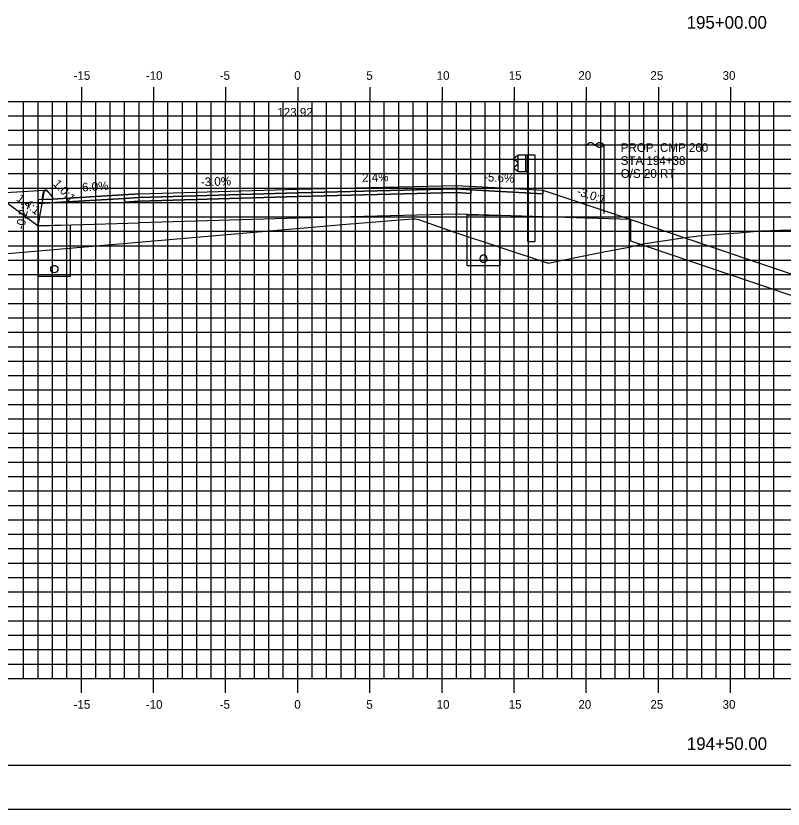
# Model space of a CAD drawing. Extents: x 850598 to 870284, y 366541 to 366651.
# Drawn here: x 863049.7 to 863102.9, y 366541.2 to 366596.2 of the extents above; entities that cross this region are included whole.
import ezdxf

# ---------------------------------------------------------------- set-up
doc = ezdxf.new("R2010")
doc.units = 0
for name, color, linetype in [('ANNOTATION', 7, 'Continuous'), ('BORDER', 7, 'Continuous'), ('D_Curb_Type_3M2_Lt', 7, 'Continuous'), ('D_Drainage_RipRap', 7, 'Continuous'), ('D_Drainage_Underdrain', 7, 'Continuous'), ('D_Drainage_Underdrain_06in', 7, 'Continuous'), ('D_Guardrail_Beam_Rt', 7, 'Continuous'), ('D_Roadway_Berm', 7, 'Continuous'), ('D_Roadway_Centerline', 7, 'Continuous'), ('D_Roadway_Centerline_Text', 7, 'Continuous'), ('D_Roadway_Edge_Shoulder', 7, 'Continuous'), ('D_Roadway_Edge_TW', 7, 'Continuous'), ('D_Roadway_Pavement', 7, 'Continuous'), ('D_Roadway_SlopeLines', 7, 'Continuous'), ('D_Roadway_SubGrade', 7, 'Continuous'), ('D_Utilities_Pole_Joint', 7, 'Continuous'), ('H_V ANNOTATION', 7, 'Continuous'), ('MAJOR', 7, 'Continuous'), ('MINOR', 7, 'Continuous'), ('PLOT BOUNDARY', 7, 'Continuous'), ('S_Roadway_Centerline', 7, 'Continuous'), ('S_Utilities_Pole_Joint', 7, 'Continuous')]:
    doc.layers.add(name, color=color, linetype=linetype)

msp = doc.modelspace()

# ---------------------------------------------------------------- linework, layer by layer
at = {"layer": 'BORDER'}
msp.add_line((863024.264, 366544.225), (863184.264, 366544.225), dxfattribs=at)
at = {"layer": 'D_Curb_Type_3M2_Lt'}
for p, q in [((863051.757, 366584.078), (863051.762, 366584.078)), ((863052.263, 366583.621), (863051.909, 366584.023)), ((863051.622, 366583.948), (863051.513, 366583.455)), ((863052.263, 366583.455), (863052.263, 366583.621)), ((863051.513, 366583.455), (863052.263, 366583.455))]:
    msp.add_line(p, q, dxfattribs=at)
msp.add_arc((863051.784, 366583.913), 0.167, 41.387, 167.6648, dxfattribs=at)
at = {"layer": 'D_Drainage_RipRap'}
msp.add_lwpolyline([(863133.103, 366568.225), (863140.936, 366565.569), (863150.798, 366562.225), (863147.798, 366559.225), (863144.798, 366559.225), (863141.798, 366562.119), (863133.965, 366564.775), (863133.103, 366566.725), (863092.343, 366580.546), (863092.343, 366582.046)], close=True, dxfattribs=at)
at = {"layer": 'D_Drainage_Underdrain'}
for points in [[(863083.263, 366582.326), (863083.263, 366578.826), (863081.013, 366578.826), (863081.013, 366582.371)], [(863051.263, 366581.605), (863051.263, 366578.104), (863053.513, 366578.104), (863053.513, 366581.65)]]:
    msp.add_lwpolyline(points, close=True, dxfattribs=at)
at = {"layer": 'D_Drainage_Underdrain_06in'}
for points in [[(863082.138, 366579.576), (863082.061, 366579.564), (863081.992, 366579.528), (863081.936, 366579.473), (863081.901, 366579.403), (863081.888, 366579.326), (863081.901, 366579.249), (863081.936, 366579.179), (863081.992, 366579.124), (863082.061, 366579.088), (863082.138, 366579.076), (863082.216, 366579.088), (863082.285, 366579.124), (863082.341, 366579.179), (863082.376, 366579.249), (863082.388, 366579.326), (863082.376, 366579.403), (863082.341, 366579.473), (863082.285, 366579.528), (863082.216, 366579.564)], [(863052.388, 366578.854), (863052.466, 366578.842), (863052.535, 366578.806), (863052.591, 366578.751), (863052.626, 366578.681), (863052.638, 366578.604), (863052.626, 366578.527), (863052.591, 366578.457), (863052.535, 366578.402), (863052.466, 366578.366), (863052.388, 366578.354), (863052.311, 366578.366), (863052.242, 366578.402), (863052.186, 366578.457), (863052.151, 366578.527), (863052.138, 366578.604), (863052.151, 366578.681), (863052.186, 366578.751), (863052.242, 366578.806), (863052.311, 366578.842)]]:
    msp.add_lwpolyline(points, close=True, dxfattribs=at)
at = {"layer": 'D_Guardrail_Beam_Rt'}
for p, q in [((863084.444, 366586.424), (863084.301, 366586.324)), ((863084.534, 366586.443), (863084.461, 366586.431)), ((863084.534, 366586.518), (863085.222, 366586.518)), ((863084.534, 366585.351), (863084.534, 366586.518)), ((863085.055, 366586.518), (863085.055, 366585.351)), ((863085.159, 366586.518), (863085.159, 366585.351)), ((863085.222, 366586.518), (863085.693, 366586.518)), ((863085.222, 366586.518), (863085.222, 366585.351)), ((863085.693, 366586.518), (863085.693, 366580.518)), ((863084.301, 366586.181), (863084.496, 366586.044)), ((863084.496, 366585.825), (863084.301, 366585.688)), ((863084.53, 366585.98), (863084.53, 366585.889)), ((863084.301, 366585.545), (863084.444, 366585.445)), ((863084.461, 366585.439), (863084.534, 366585.426)), ((863085.222, 366585.351), (863084.534, 366585.351)), ((863085.201, 366580.518), (863085.201, 366585.351)), ((863085.201, 366580.518), (863085.693, 366580.518))]:
    msp.add_line(p, q, dxfattribs=at)
for centre, major_axis, start_param, end_param in [((863084.351, 366586.252), (-0.0877, 0), 5.323254, 7.243116), ((863084.468, 366586.39), (-0.0417, 0), 4.886922, 5.323254), ((863084.351, 366585.617), (-0.0877, 0), 5.323254, 7.243116), ((863084.451, 366585.98), (0.0789, 0), 0, 0.959931), ((863084.451, 366585.889), (0.0789, 0), 5.323254, 6.283185), ((863084.468, 366585.479), (-0.0417, 0), 0.959931, 1.396263)]:
    msp.add_ellipse(centre, major_axis=major_axis, ratio=0.995501, start_param=start_param, end_param=end_param, dxfattribs=at)
at = {"layer": 'D_Roadway_Berm'}
msp.add_lwpolyline([(863051.718, 366584.053), (863048.218, 366583.843)], dxfattribs=at)
at = {"layer": 'D_Roadway_Centerline'}
msp.add_lwpolyline([(863029.263, 366579.104), (863048.218, 366583.843), (863051.263, 366581.605), (863051.718, 366584.053), (863051.809, 366584.055), (863051.887, 366584.008), (863052.257, 366583.621), (863052.263, 366583.455), (863058.263, 366583.815), (863069.263, 366584.145), (863080.263, 366584.409), (863084.263, 366584.185), (863086.263, 366584.073), (863092.343, 366582.046), (863133.103, 366568.225), (863140.936, 366565.569), (863150.798, 366562.225), (863154.798, 366562.225)], dxfattribs=at)
at = {"layer": 'D_Roadway_Edge_Shoulder'}
for points in [[(863080.263, 366584.409), (863084.263, 366584.185), (863084.263, 366584.185), (863086.263, 366584.073), (863086.263, 366583.823), (863081.263, 366584.103), (863080.263, 366584.159)], [(863058.263, 366583.815), (863052.263, 366583.455), (863051.263, 366583.395), (863051.263, 366583.145), (863057.263, 366583.505), (863058.263, 366583.565)]]:
    msp.add_lwpolyline(points, close=True, dxfattribs=at)
at = {"layer": 'D_Roadway_Edge_TW'}
msp.add_lwpolyline([(863058.263, 366583.565), (863058.263, 366583.815), (863069.263, 366584.145), (863080.263, 366584.409), (863080.263, 366584.159), (863069.263, 366583.895)], close=True, dxfattribs=at)
at = {"layer": 'D_Roadway_Pavement'}
for points in [[(863058.263, 366583.315), (863058.263, 366583.565), (863069.263, 366583.895), (863080.263, 366584.159), (863080.263, 366583.909), (863069.263, 366583.645)], [(863080.263, 366584.159), (863081.263, 366584.103), (863081.263, 366583.853), (863080.263, 366583.909)], [(863058.263, 366583.565), (863057.263, 366583.505), (863057.263, 366583.255), (863058.263, 366583.315)]]:
    msp.add_lwpolyline(points, close=True, dxfattribs=at)
at = {"layer": 'D_Roadway_SlopeLines'}
msp.add_lwpolyline([(863092.343, 366582.046), (863150.798, 366562.225), (863150.798, 366562.225)], dxfattribs=at)
at = {"layer": 'D_Roadway_SubGrade'}
for points in [[(863080.263, 366583.909), (863081.263, 366583.853), (863081.263, 366584.103), (863086.263, 366583.823), (863086.263, 366584.073), (863092.343, 366582.046), (863080.263, 366582.409)], [(863058.263, 366583.315), (863057.263, 366583.255), (863057.263, 366583.505), (863051.263, 366583.145), (863051.263, 366581.605), (863058.263, 366581.815)], [(863058.263, 366581.815), (863058.263, 366583.315), (863069.263, 366583.645), (863080.263, 366583.909), (863080.263, 366582.409), (863069.263, 366582.145)]]:
    msp.add_lwpolyline(points, close=True, dxfattribs=at)
at = {"layer": 'D_Utilities_Pole_Joint'}
for p, q in [((863089.263, 366587.207), (863089.42, 366587.317)), ((863089.732, 366587.317), (863089.888, 366587.207)), ((863090.044, 366587.317), (863089.888, 366587.207)), ((863090.513, 366587.207), (863090.357, 366587.317)), ((863089.263, 366582.449), (863089.263, 366587.207)), ((863089.888, 366587.207), (863090.044, 366587.096)), ((863090.357, 366587.096), (863090.513, 366587.207)), ((863090.513, 366582.449), (863090.513, 366587.207))]:
    msp.add_line(p, q, dxfattribs=at)
for centre, start, end in [((863089.576, 366587.096), 90, 125.2644), ((863089.576, 366587.096), 54.7356, 90), ((863090.201, 366587.096), 90, 125.2644), ((863090.201, 366587.096), 54.7356, 90), ((863090.201, 366587.317), 234.7356, 270), ((863090.201, 366587.317), 270, 305.2644)]:
    msp.add_arc(centre, 0.271, start, end, dxfattribs=at)
at = {"layer": 'MAJOR'}
for p, q in [((863054.263, 366591.227), (863054.263, 366590.225)), ((863054.263, 366591.227), (863054.263, 366590.225)), ((863059.263, 366591.227), (863059.263, 366590.225)), ((863059.263, 366591.227), (863059.263, 366590.225)), ((863064.263, 366591.227), (863064.263, 366590.225)), ((863064.263, 366591.227), (863064.263, 366590.225)), ((863069.263, 366591.227), (863069.263, 366590.225)), ((863069.263, 366591.227), (863069.263, 366590.225)), ((863074.263, 366591.227), (863074.263, 366590.225)), ((863074.263, 366591.227), (863074.263, 366590.225)), ((863079.263, 366591.227), (863079.263, 366590.225)), ((863079.263, 366591.227), (863079.263, 366590.225)), ((863084.263, 366591.227), (863084.263, 366590.225)), ((863084.263, 366591.227), (863084.263, 366590.225)), ((863089.263, 366591.227), (863089.263, 366590.225)), ((863089.263, 366591.227), (863089.263, 366590.225)), ((863094.263, 366591.227), (863094.263, 366590.225)), ((863094.263, 366591.227), (863094.263, 366590.225)), ((863099.263, 366591.227), (863099.263, 366590.225)), ((863099.263, 366591.227), (863099.263, 366590.225)), ((863029.263, 366590.225), (863169.263, 366590.225)), ((863029.263, 366590.225), (863169.263, 366590.225)), ((863029.263, 366590.225), (863169.263, 366590.225)), ((863029.263, 366590.225), (863169.263, 366590.225)), ((863054.263, 366550.225), (863054.263, 366590.225)), ((863054.263, 366550.225), (863054.263, 366590.225)), ((863059.263, 366550.225), (863059.263, 366590.225)), ((863059.263, 366550.225), (863059.263, 366590.225)), ((863064.263, 366550.225), (863064.263, 366590.225)), ((863064.263, 366550.225), (863064.263, 366590.225)), ((863069.263, 366550.225), (863069.263, 366590.225)), ((863069.263, 366550.225), (863069.263, 366590.225)), ((863074.263, 366550.225), (863074.263, 366590.225)), ((863074.263, 366550.225), (863074.263, 366590.225)), ((863079.263, 366550.225), (863079.263, 366590.225)), ((863079.263, 366550.225), (863079.263, 366590.225)), ((863084.263, 366550.225), (863084.263, 366590.225)), ((863084.263, 366550.225), (863084.263, 366590.225)), ((863089.263, 366550.225), (863089.263, 366590.225)), ((863089.263, 366550.225), (863089.263, 366590.225)), ((863094.263, 366550.225), (863094.263, 366590.225)), ((863094.263, 366550.225), (863094.263, 366590.225)), ((863099.263, 366550.225), (863099.263, 366590.225)), ((863099.263, 366550.225), (863099.263, 366590.225)), ((863029.263, 366585.225), (863169.263, 366585.225)), ((863029.263, 366585.225), (863169.263, 366585.225)), ((863029.263, 366580.225), (863169.263, 366580.225)), ((863029.263, 366580.225), (863169.263, 366580.225)), ((863029.263, 366575.225), (863169.263, 366575.225)), ((863029.263, 366575.225), (863169.263, 366575.225)), ((863029.263, 366570.225), (863169.263, 366570.225)), ((863029.263, 366570.225), (863169.263, 366570.225)), ((863029.263, 366565.225), (863169.263, 366565.225)), ((863029.263, 366565.225), (863169.263, 366565.225)), ((863029.263, 366560.225), (863169.263, 366560.225)), ((863029.263, 366560.225), (863169.263, 366560.225)), ((863029.263, 366555.225), (863169.263, 366555.225)), ((863029.263, 366555.225), (863169.263, 366555.225)), ((863029.263, 366550.225), (863169.263, 366550.225)), ((863029.263, 366550.225), (863169.263, 366550.225)), ((863029.263, 366550.225), (863169.263, 366550.225)), ((863029.263, 366550.225), (863169.263, 366550.225)), ((863054.263, 366549.223), (863054.263, 366550.225)), ((863054.263, 366549.223), (863054.263, 366550.225)), ((863059.263, 366549.223), (863059.263, 366550.225)), ((863059.263, 366549.223), (863059.263, 366550.225)), ((863064.263, 366549.223), (863064.263, 366550.225)), ((863064.263, 366549.223), (863064.263, 366550.225)), ((863069.263, 366549.223), (863069.263, 366550.225)), ((863069.263, 366549.223), (863069.263, 366550.225)), ((863074.263, 366549.223), (863074.263, 366550.225)), ((863074.263, 366549.223), (863074.263, 366550.225)), ((863079.263, 366549.223), (863079.263, 366550.225)), ((863079.263, 366549.223), (863079.263, 366550.225)), ((863084.263, 366549.223), (863084.263, 366550.225)), ((863084.263, 366549.223), (863084.263, 366550.225)), ((863089.263, 366549.223), (863089.263, 366550.225)), ((863089.263, 366549.223), (863089.263, 366550.225)), ((863094.263, 366549.223), (863094.263, 366550.225)), ((863094.263, 366549.223), (863094.263, 366550.225)), ((863099.263, 366549.223), (863099.263, 366550.225)), ((863099.263, 366549.223), (863099.263, 366550.225))]:
    msp.add_line(p, q, dxfattribs=at)
at = {"layer": 'MINOR'}
for p, q in [((863050.263, 366550.225), (863050.263, 366590.225)), ((863050.263, 366550.225), (863050.263, 366590.225)), ((863051.263, 366550.225), (863051.263, 366590.225)), ((863051.263, 366550.225), (863051.263, 366590.225)), ((863052.263, 366550.225), (863052.263, 366590.225)), ((863052.263, 366550.225), (863052.263, 366590.225)), ((863053.263, 366550.225), (863053.263, 366590.225)), ((863053.263, 366550.225), (863053.263, 366590.225)), ((863055.263, 366550.225), (863055.263, 366590.225)), ((863055.263, 366550.225), (863055.263, 366590.225)), ((863056.263, 366550.225), (863056.263, 366590.225)), ((863056.263, 366550.225), (863056.263, 366590.225)), ((863057.263, 366550.225), (863057.263, 366590.225)), ((863057.263, 366550.225), (863057.263, 366590.225)), ((863058.263, 366550.225), (863058.263, 366590.225)), ((863058.263, 366550.225), (863058.263, 366590.225)), ((863060.263, 366550.225), (863060.263, 366590.225)), ((863060.263, 366550.225), (863060.263, 366590.225)), ((863061.263, 366550.225), (863061.263, 366590.225)), ((863061.263, 366550.225), (863061.263, 366590.225)), ((863062.263, 366550.225), (863062.263, 366590.225)), ((863062.263, 366550.225), (863062.263, 366590.225)), ((863063.263, 366550.225), (863063.263, 366590.225)), ((863063.263, 366550.225), (863063.263, 366590.225)), ((863065.263, 366550.225), (863065.263, 366590.225)), ((863065.263, 366550.225), (863065.263, 366590.225)), ((863066.263, 366550.225), (863066.263, 366590.225)), ((863066.263, 366550.225), (863066.263, 366590.225)), ((863067.263, 366550.225), (863067.263, 366590.225)), ((863067.263, 366550.225), (863067.263, 366590.225)), ((863068.263, 366550.225), (863068.263, 366590.225)), ((863068.263, 366550.225), (863068.263, 366590.225)), ((863070.263, 366550.225), (863070.263, 366590.225)), ((863070.263, 366550.225), (863070.263, 366590.225)), ((863071.263, 366550.225), (863071.263, 366590.225)), ((863071.263, 366550.225), (863071.263, 366590.225)), ((863072.263, 366550.225), (863072.263, 366590.225)), ((863072.263, 366550.225), (863072.263, 366590.225)), ((863073.263, 366550.225), (863073.263, 366590.225)), ((863073.263, 366550.225), (863073.263, 366590.225)), ((863075.263, 366550.225), (863075.263, 366590.225)), ((863075.263, 366550.225), (863075.263, 366590.225)), ((863076.263, 366550.225), (863076.263, 366590.225)), ((863076.263, 366550.225), (863076.263, 366590.225)), ((863077.263, 366550.225), (863077.263, 366590.225)), ((863077.263, 366550.225), (863077.263, 366590.225)), ((863078.263, 366550.225), (863078.263, 366590.225)), ((863078.263, 366550.225), (863078.263, 366590.225)), ((863080.263, 366550.225), (863080.263, 366590.225)), ((863080.263, 366550.225), (863080.263, 366590.225)), ((863081.263, 366550.225), (863081.263, 366590.225)), ((863081.263, 366550.225), (863081.263, 366590.225)), ((863082.263, 366550.225), (863082.263, 366590.225)), ((863082.263, 366550.225), (863082.263, 366590.225)), ((863083.263, 366550.225), (863083.263, 366590.225)), ((863083.263, 366550.225), (863083.263, 366590.225)), ((863085.263, 366550.225), (863085.263, 366590.225)), ((863085.263, 366550.225), (863085.263, 366590.225)), ((863086.263, 366550.225), (863086.263, 366590.225)), ((863086.263, 366550.225), (863086.263, 366590.225)), ((863087.263, 366550.225), (863087.263, 366590.225)), ((863087.263, 366550.225), (863087.263, 366590.225)), ((863088.263, 366550.225), (863088.263, 366590.225)), ((863088.263, 366550.225), (863088.263, 366590.225)), ((863090.263, 366550.225), (863090.263, 366590.225)), ((863090.263, 366550.225), (863090.263, 366590.225)), ((863091.263, 366550.225), (863091.263, 366590.225)), ((863091.263, 366550.225), (863091.263, 366590.225)), ((863092.263, 366550.225), (863092.263, 366590.225)), ((863092.263, 366550.225), (863092.263, 366590.225)), ((863093.263, 366550.225), (863093.263, 366590.225)), ((863093.263, 366550.225), (863093.263, 366590.225)), ((863095.263, 366550.225), (863095.263, 366590.225)), ((863095.263, 366550.225), (863095.263, 366590.225)), ((863096.263, 366550.225), (863096.263, 366590.225)), ((863096.263, 366550.225), (863096.263, 366590.225)), ((863097.263, 366550.225), (863097.263, 366590.225)), ((863097.263, 366550.225), (863097.263, 366590.225)), ((863098.263, 366550.225), (863098.263, 366590.225)), ((863098.263, 366550.225), (863098.263, 366590.225)), ((863100.263, 366550.225), (863100.263, 366590.225)), ((863100.263, 366550.225), (863100.263, 366590.225)), ((863101.263, 366550.225), (863101.263, 366590.225)), ((863101.263, 366550.225), (863101.263, 366590.225)), ((863102.263, 366550.225), (863102.263, 366590.225)), ((863102.263, 366550.225), (863102.263, 366590.225)), ((863029.263, 366589.225), (863169.263, 366589.225)), ((863029.263, 366589.225), (863169.263, 366589.225)), ((863029.263, 366588.225), (863169.263, 366588.225)), ((863029.263, 366588.225), (863169.263, 366588.225)), ((863029.263, 366587.225), (863169.263, 366587.225)), ((863029.263, 366587.225), (863169.263, 366587.225)), ((863029.263, 366586.225), (863169.263, 366586.225)), ((863029.263, 366586.225), (863169.263, 366586.225)), ((863029.263, 366584.225), (863169.263, 366584.225)), ((863029.263, 366584.225), (863169.263, 366584.225)), ((863029.263, 366583.225), (863169.263, 366583.225)), ((863029.263, 366583.225), (863169.263, 366583.225)), ((863029.263, 366582.225), (863169.263, 366582.225)), ((863029.263, 366582.225), (863169.263, 366582.225)), ((863029.263, 366581.225), (863169.263, 366581.225)), ((863029.263, 366581.225), (863169.263, 366581.225)), ((863029.263, 366579.225), (863169.263, 366579.225)), ((863029.263, 366579.225), (863169.263, 366579.225)), ((863029.263, 366578.225), (863169.263, 366578.225)), ((863029.263, 366578.225), (863169.263, 366578.225)), ((863029.263, 366577.225), (863169.263, 366577.225)), ((863029.263, 366577.225), (863169.263, 366577.225)), ((863029.263, 366576.225), (863169.263, 366576.225)), ((863029.263, 366576.225), (863169.263, 366576.225)), ((863029.263, 366574.225), (863169.263, 366574.225)), ((863029.263, 366574.225), (863169.263, 366574.225)), ((863029.263, 366573.225), (863169.263, 366573.225)), ((863029.263, 366573.225), (863169.263, 366573.225)), ((863029.263, 366572.225), (863169.263, 366572.225)), ((863029.263, 366572.225), (863169.263, 366572.225)), ((863029.263, 366571.225), (863169.263, 366571.225)), ((863029.263, 366571.225), (863169.263, 366571.225)), ((863029.263, 366569.225), (863169.263, 366569.225)), ((863029.263, 366569.225), (863169.263, 366569.225)), ((863029.263, 366568.225), (863169.263, 366568.225)), ((863029.263, 366568.225), (863169.263, 366568.225)), ((863029.263, 366567.225), (863169.263, 366567.225)), ((863029.263, 366567.225), (863169.263, 366567.225)), ((863029.263, 366566.225), (863169.263, 366566.225)), ((863029.263, 366566.225), (863169.263, 366566.225)), ((863029.263, 366564.225), (863169.263, 366564.225)), ((863029.263, 366564.225), (863169.263, 366564.225)), ((863029.263, 366563.225), (863169.263, 366563.225)), ((863029.263, 366563.225), (863169.263, 366563.225)), ((863029.263, 366562.225), (863169.263, 366562.225)), ((863029.263, 366562.225), (863169.263, 366562.225)), ((863029.263, 366561.225), (863169.263, 366561.225)), ((863029.263, 366561.225), (863169.263, 366561.225)), ((863029.263, 366559.225), (863169.263, 366559.225)), ((863029.263, 366559.225), (863169.263, 366559.225)), ((863029.263, 366558.225), (863169.263, 366558.225)), ((863029.263, 366558.225), (863169.263, 366558.225)), ((863029.263, 366557.225), (863169.263, 366557.225)), ((863029.263, 366557.225), (863169.263, 366557.225)), ((863029.263, 366556.225), (863169.263, 366556.225)), ((863029.263, 366556.225), (863169.263, 366556.225)), ((863029.263, 366554.225), (863169.263, 366554.225)), ((863029.263, 366554.225), (863169.263, 366554.225)), ((863029.263, 366553.225), (863169.263, 366553.225)), ((863029.263, 366553.225), (863169.263, 366553.225)), ((863029.263, 366552.225), (863169.263, 366552.225)), ((863029.263, 366552.225), (863169.263, 366552.225)), ((863029.263, 366551.225), (863169.263, 366551.225)), ((863029.263, 366551.225), (863169.263, 366551.225))]:
    msp.add_line(p, q, dxfattribs=at)
at = {"layer": 'PLOT BOUNDARY'}
msp.add_lwpolyline([(863016.17, 366541.166), (863186.17, 366541.166), (863186.17, 366651.166), (863016.17, 366651.166)], close=True, dxfattribs=at)
at = {"layer": 'S_Roadway_Centerline'}
msp.add_lwpolyline([(863029.263, 366578.226), (863033.612, 366578.558), (863041.358, 366578.741), (863046.999, 366579.498), (863072.64, 366581.709), (863077.228, 366582.084), (863077.371, 366582.086), (863077.643, 366582.043), (863080.07, 366581.176), (863086.622, 366579.017), (863088.751, 366579.446), (863090.475, 366579.79), (863092.088, 366580.106), (863093.174, 366580.35), (863095.958, 366580.771), (863097.428, 366580.957), (863099.837, 366581.125), (863101.36, 366581.251), (863105.46, 366581.386)], dxfattribs=at)

# ---------------------------------------------------------------- texts
at = {"layer": 'ANNOTATION'}
for s, rotation, p in [('2.4%', 1.3748, (863073.734, 366584.652)), ('-5.6%', 356.7948, (863082.165, 366584.704)), ('1.0:1', 313.6777, (863052.255, 366584.471)), ('-6.0%', 3.4336, (863054.061, 366583.964)), ('-3.0%', 1.7184, (863062.552, 366584.344)), ('-3.0:1', 341.5651, (863088.557, 366583.762)), ('1.4:1', 323.6836, (863049.711, 366583.387)), ('-0.2:1', 79.4796, (863050.304, 366581.315))]:
    msp.add_text(s, height=0.6, rotation=rotation, dxfattribs=at).set_placement(p)
at = {"layer": 'D_Roadway_Centerline'}
for s, p in [('C', (863069.258, 366584.145)), ('C', (863069.258, 366584.145)), ('L', (863069.263, 366584.137)), ('L', (863069.263, 366584.137))]:
    msp.add_text(s, height=0.0146, dxfattribs=at).set_placement(p)
at = {"layer": 'D_Roadway_Centerline_Text'}
msp.add_text('123.92', height=0.6, dxfattribs=at).set_placement((863067.848, 366589.177))
at = {"layer": 'H_V ANNOTATION'}
for s, height, p in [('195+00.00', 0.875, (863096.22, 366595.268)), ('-15', 0.6, (863053.72, 366591.725)), ('-10', 0.6, (863058.728, 366591.725)), ('-5', 0.6, (863063.854, 366591.725)), ('0', 0.6, (863069.023, 366591.725)), ('5', 0.6, (863074.015, 366591.725)), ('10', 0.6, (863078.889, 366591.725)), ('15', 0.6, (863083.881, 366591.725)), ('20', 0.6, (863088.717, 366591.725)), ('25', 0.6, (863093.709, 366591.725)), ('30', 0.6, (863098.712, 366591.725)), ('-15', 0.6, (863053.72, 366548.125)), ('-10', 0.6, (863058.728, 366548.125)), ('-5', 0.6, (863063.854, 366548.125)), ('0', 0.6, (863069.023, 366548.125)), ('5', 0.6, (863074.015, 366548.125)), ('10', 0.6, (863078.889, 366548.125)), ('15', 0.6, (863083.881, 366548.125)), ('20', 0.6, (863088.717, 366548.125)), ('25', 0.6, (863093.709, 366548.125)), ('30', 0.6, (863098.712, 366548.125)), ('194+50.00', 0.875, (863096.236, 366545.268))]:
    msp.add_text(s, height=height, dxfattribs=at).set_placement(p)
at = {"layer": 'S_Utilities_Pole_Joint'}
for s, p in [('PROP. CMP 260', (863091.653, 366586.73)), ('STA 194+38', (863091.653, 366585.83)), ('O/S 20 RT', (863091.653, 366584.93))]:
    msp.add_text(s, height=0.6, dxfattribs=at).set_placement(p)

doc.saveas('drawing.dxf')
